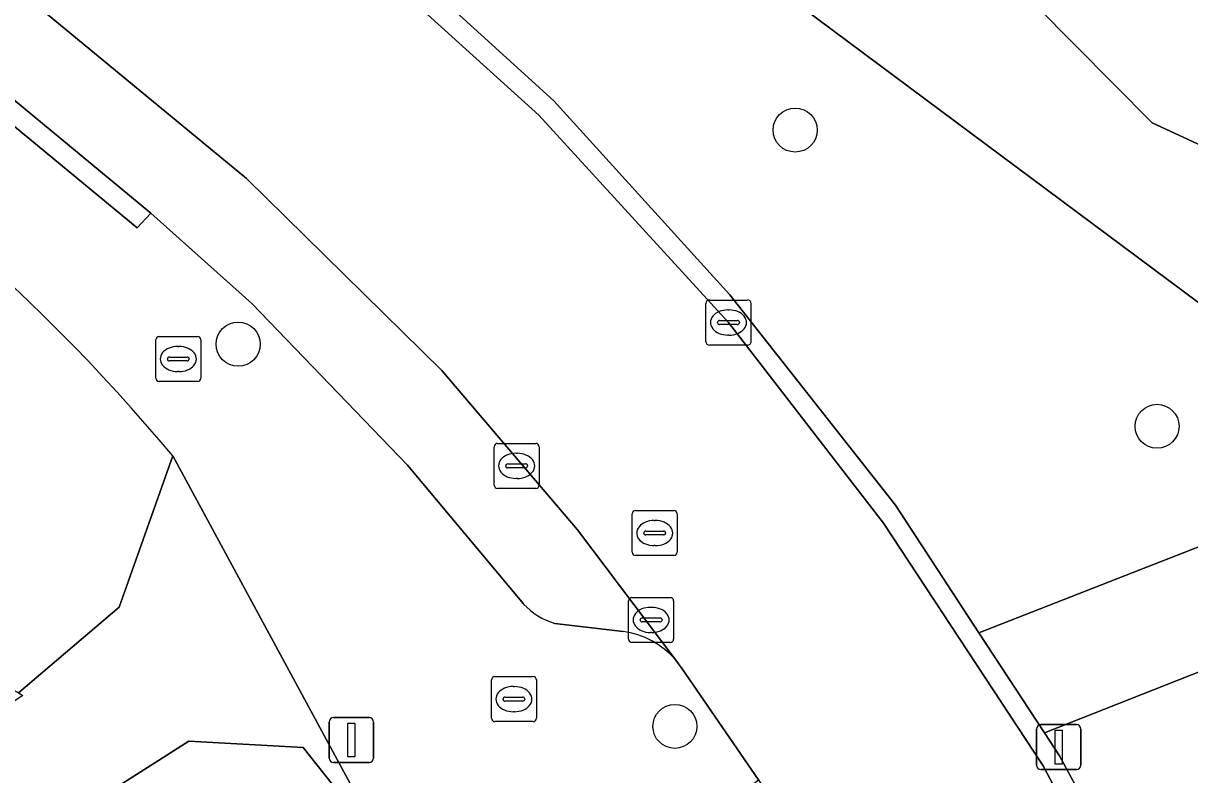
# Model space of a CAD drawing. Extents: x 163683 to 164494, y 382709 to 383872.
# Drawn here: x 164269.65 to 164295.58, y 383557.4 to 383574.09 of the extents above; entities that cross this region are included whole.
import ezdxf

# ---------------------------------------------------------------- set-up
doc = ezdxf.new("R2010")
doc.units = 0
for name, color, linetype in [('IMGEO_Boom', 7, 'Continuous'), ('IMGEO_Brandkraan', 7, 'Continuous'), ('IMGEO_Erf', 7, 'Continuous'), ('IMGEO_Groenvoorziening', 7, 'Continuous'), ('IMGEO_Kolk', 7, 'Continuous'), ('IMGEO_Lichtmast', 7, 'Continuous'), ('IMGEO_Oever', 7, 'Continuous'), ('IMGEO_Parkeervlak_open', 7, 'Continuous'), ('IMGEO_Rijbaan_lokaal_open', 7, 'Continuous'), ('IMGEO_Rioolput', 7, 'Continuous'), ('IMGEO_Voetpad_halfverhard', 7, 'Continuous'), ('IMGEO_Voetpad_open', 7, 'Continuous')]:
    doc.layers.add(name, color=color, linetype=linetype)

msp = doc.modelspace()

# ---------------------------------------------------------------- linework, layer by layer
at = {"layer": 'IMGEO_Boom'}
for centre in [(164286.814, 383571.717), (164274.43, 383566.96), (164294.859, 383565.136), (164284.139, 383558.469)]:
    msp.add_circle(centre, 0.489, dxfattribs=at)
at = {"layer": 'IMGEO_Brandkraan'}
for p, q in [((164272.598, 383566.205), (164272.598, 383567.057)), ((164272.673, 383567.131), (164273.525, 383567.131)), ((164273.086, 383566.911), (164273.111, 383566.911)), ((164273.599, 383567.057), (164273.599, 383566.205)), ((164272.857, 383566.625), (164272.857, 383566.637)), ((164272.9, 383566.674), (164273.298, 383566.674)), ((164273.341, 383566.637), (164273.341, 383566.625)), ((164273.295, 383566.588), (164272.897, 383566.588)), ((164273.525, 383566.131), (164272.673, 383566.131)), ((164273.109, 383566.351), (164273.084, 383566.351))]:
    msp.add_line(p, q, dxfattribs=at)
for points in [[(164272.598, 383566.205), (164272.598, 383567.057)], [(164272.673, 383567.131), (164273.525, 383567.131)], [(164273.599, 383567.057), (164273.599, 383566.205)], [(164273.525, 383566.131), (164272.673, 383566.131)]]:
    msp.add_lwpolyline(points, dxfattribs=at)
for centre, radius, start, end in [((164272.675, 383567.055), 0.0765, 91.552, 178.448), ((164272.675, 383567.055), 0.0765, 91.552, 178.448), ((164273.523, 383567.055), 0.0765, 1.552, 88.448), ((164273.523, 383567.055), 0.0765, 1.552, 88.448), ((164272.897, 383566.634), 0.0403, 85.8775, 175.7526), ((164272.894, 383566.624), 0.0366, 178.938, 274.7102), ((164273.298, 383566.631), 0.043, 264.8664, 352.4533), ((164273.302, 383566.636), 0.0386, 1.7309, 96.639), ((164272.675, 383566.207), 0.0765, 181.552, 268.448), ((164272.675, 383566.207), 0.0765, 181.552, 268.448), ((164273.523, 383566.207), 0.0765, 271.552, 358.448), ((164273.523, 383566.207), 0.0765, 271.552, 358.448)]:
    msp.add_arc(centre, radius, start, end, dxfattribs=at)
for centre, major_axis, ratio, start_param, end_param in [((164273.085, 383566.631), (-0.387, 0.002), 0.722429, 4.712389, 7.853982), ((164273.11, 383566.631), (-0.39, 0.002), 0.717154, 1.570796, 4.712389)]:
    msp.add_ellipse(centre, major_axis=major_axis, ratio=ratio, start_param=start_param, end_param=end_param, dxfattribs=at)
at = {"layer": 'IMGEO_Erf'}
for points in [[(164242.161, 383575.072), (164245.648, 383573.072), (164248.957, 383571.174), (164250.04, 383573.062), (164251.302, 383572.338), (164251.575, 383572.812), (164252.501, 383572.281), (164253.212, 383571.873), (164252.955, 383571.425), (164254.231, 383570.694), (164253.133, 383568.779), (164256.638, 383566.769), (164259.929, 383564.881), (164260.998, 383566.745), (164262.271, 383566.015), (164262.539, 383566.481), (164263.492, 383565.934), (164262.09, 383563.489), (164269.548, 383559.211), (164271.784, 383561.121), (164272.976, 383564.477)], [(164277.799, 383555.574), (164275.874, 383558.003), (164273.332, 383558.141), (164248.342, 383542.241)]]:
    msp.add_lwpolyline(points, dxfattribs=at)
msp.add_arc((164240.261, 383537.161), 42.62, 39.8611, 60.0495, dxfattribs=at)
at = {"layer": 'IMGEO_Groenvoorziening'}
msp.add_lwpolyline([(164267.688, 383587.765), (164265.642, 383584.422), (164266.819, 383583.728), (164272.413, 383580.093), (164276.604, 383576.775), (164281.446, 383572.367), (164285.362, 383568.058), (164289.043, 383563.387), (164290.899, 383560.55), (164299.212, 383563.801), (164300.779, 383564.259), (164297.466, 383566.625), (164279.545, 383579.974)], close=True, dxfattribs=at)
for points in [[(164279.545, 383579.974), (164297.466, 383566.625), (164300.779, 383564.259), (164304.43, 383565.326), (164332.699, 383544.138), (164338.478, 383551.64), (164337.56, 383552.372), (164337.354, 383551.914), (164335.748, 383549.856), (164333.439, 383548.423), (164330.157, 383548.062), (164310.654, 383562.875), (164304.84, 383567.609), (164304.781, 383571.705), (164303.905, 383572.867), (164302.938, 383573.494), (164301.585, 383573.388), (164297.852, 383570.444), (164294.748, 383571.879), (164287.858, 383578.832)], [(164302.894, 383562.477), (164292.353, 383558.328), (164292.686, 383557.818), (164295.974, 383551.739), (164298.084, 383546.846), (164299.909, 383541.849), (164301.213, 383537.247), (164302.99, 383537.946), (164306.285, 383539.455), (164302.684, 383549.664), (164299.769, 383555.551)]]:
    msp.add_lwpolyline(points, dxfattribs=at)
at = {"layer": 'IMGEO_Kolk'}
for p, q in [((164284.905, 383567.942), (164285.757, 383567.942)), ((164284.83, 383567.016), (164284.83, 383567.868)), ((164285.318, 383567.722), (164285.343, 383567.722)), ((164285.831, 383567.868), (164285.831, 383567.016)), ((164285.089, 383567.436), (164285.089, 383567.448)), ((164285.527, 383567.399), (164285.129, 383567.399)), ((164285.132, 383567.485), (164285.53, 383567.485)), ((164285.573, 383567.448), (164285.573, 383567.436)), ((164285.341, 383567.162), (164285.316, 383567.162)), ((164285.757, 383566.942), (164284.905, 383566.942)), ((164280.12, 383563.831), (164280.12, 383564.683)), ((164280.195, 383564.757), (164281.047, 383564.757)), ((164281.121, 383564.683), (164281.121, 383563.831)), ((164280.422, 383564.3), (164280.82, 383564.3)), ((164280.608, 383564.537), (164280.633, 383564.537)), ((164280.379, 383564.251), (164280.379, 383564.263)), ((164280.817, 383564.214), (164280.419, 383564.214)), ((164280.863, 383564.263), (164280.863, 383564.251)), ((164280.631, 383563.977), (164280.606, 383563.977)), ((164281.047, 383563.757), (164280.195, 383563.757))]:
    msp.add_line(p, q, dxfattribs=at)
for points in [[(164284.905, 383567.942), (164285.757, 383567.942)], [(164284.83, 383567.016), (164284.83, 383567.868)], [(164285.831, 383567.868), (164285.831, 383567.016)], [(164285.757, 383566.942), (164284.905, 383566.942)], [(164280.12, 383563.831), (164280.12, 383564.683)], [(164280.195, 383564.757), (164281.047, 383564.757)], [(164281.121, 383564.683), (164281.121, 383563.831)], [(164281.047, 383563.757), (164280.195, 383563.757)]]:
    msp.add_lwpolyline(points, dxfattribs=at)
for centre, radius, start, end in [((164284.907, 383567.866), 0.0765, 91.552, 178.448), ((164284.907, 383567.866), 0.0765, 91.552, 178.448), ((164285.755, 383567.866), 0.0765, 1.552, 88.448), ((164285.755, 383567.866), 0.0765, 1.552, 88.448), ((164285.129, 383567.445), 0.0403, 85.8775, 175.7526), ((164285.126, 383567.435), 0.0366, 178.938, 274.7102), ((164285.53, 383567.442), 0.043, 264.8664, 352.4533), ((164285.534, 383567.447), 0.0386, 1.7309, 96.639), ((164284.907, 383567.018), 0.0765, 181.552, 268.448), ((164284.907, 383567.018), 0.0765, 181.552, 268.448), ((164285.755, 383567.018), 0.0765, 271.552, 358.448), ((164285.755, 383567.018), 0.0765, 271.552, 358.448), ((164280.197, 383564.681), 0.0765, 91.552, 178.448), ((164280.197, 383564.681), 0.0765, 91.552, 178.448), ((164281.045, 383564.681), 0.0765, 1.552, 88.448), ((164281.045, 383564.681), 0.0765, 1.552, 88.448), ((164280.419, 383564.26), 0.0403, 85.8775, 175.7526), ((164280.824, 383564.262), 0.0386, 1.7309, 96.639), ((164280.416, 383564.25), 0.0366, 178.938, 274.7102), ((164280.82, 383564.257), 0.043, 264.8664, 352.4533), ((164280.197, 383563.833), 0.0765, 181.552, 268.448), ((164280.197, 383563.833), 0.0765, 181.552, 268.448), ((164281.045, 383563.833), 0.0765, 271.552, 358.448), ((164281.045, 383563.833), 0.0765, 271.552, 358.448)]:
    msp.add_arc(centre, radius, start, end, dxfattribs=at)
for centre, major_axis, ratio, start_param, end_param in [((164285.317, 383567.442), (-0.387, 0.002), 0.722429, 4.712389, 7.853982), ((164285.342, 383567.442), (-0.39, 0.002), 0.717154, 1.570796, 4.712389), ((164280.607, 383564.257), (-0.387, 0.002), 0.722429, 4.712389, 7.853982), ((164280.632, 383564.257), (-0.39, 0.002), 0.717154, 1.570796, 4.712389)]:
    msp.add_ellipse(centre, major_axis=major_axis, ratio=ratio, start_param=start_param, end_param=end_param, dxfattribs=at)
at = {"layer": 'IMGEO_Lichtmast'}
for p, q in [((164276.551, 383558.666), (164277.341, 383558.666)), ((164277.341, 383558.666), (164276.551, 383558.666)), ((164276.451, 383557.766), (164276.451, 383558.566)), ((164276.451, 383558.566), (164276.451, 383557.766)), ((164277.441, 383558.566), (164277.441, 383557.766)), ((164277.441, 383557.766), (164277.441, 383558.566)), ((164292.176, 383557.608), (164292.176, 383558.408)), ((164292.176, 383558.408), (164292.176, 383557.608)), ((164292.276, 383558.508), (164293.066, 383558.508)), ((164293.066, 383558.508), (164292.276, 383558.508)), ((164293.166, 383558.408), (164293.166, 383557.608)), ((164293.166, 383557.608), (164293.166, 383558.408)), ((164277.341, 383557.666), (164276.551, 383557.666)), ((164276.551, 383557.666), (164277.341, 383557.666)), ((164293.066, 383557.508), (164292.276, 383557.508)), ((164292.276, 383557.508), (164293.066, 383557.508))]:
    msp.add_line(p, q, dxfattribs=at)
for points in [[(164276.871, 383558.541), (164277.021, 383558.541), (164277.021, 383557.791), (164276.871, 383557.791), (164276.871, 383558.541)], [(164292.596, 383558.383), (164292.746, 383558.383), (164292.746, 383557.633), (164292.596, 383557.633), (164292.596, 383558.383)]]:
    msp.add_lwpolyline(points, dxfattribs=at)
for centre, start, end in [((164276.551, 383558.566), 90, 180), ((164276.551, 383558.566), 90, 180), ((164277.341, 383558.566), 0, 90), ((164277.341, 383558.566), 360, 90), ((164292.276, 383558.408), 90, 180), ((164292.276, 383558.408), 90, 180), ((164293.066, 383558.408), 0, 90), ((164293.066, 383558.408), 360, 90), ((164276.551, 383557.766), 180, 270), ((164276.551, 383557.766), 180, 270), ((164277.341, 383557.766), 270, 0), ((164277.341, 383557.766), 270, 0), ((164292.276, 383557.608), 180, 270), ((164292.276, 383557.608), 180, 270), ((164293.066, 383557.608), 270, 0), ((164293.066, 383557.608), 270, 0)]:
    msp.add_arc(centre, 0.1, start, end, dxfattribs=at)
at = {"layer": 'IMGEO_Oever'}
msp.add_lwpolyline([(164287.858, 383578.832), (164294.748, 383571.879), (164297.852, 383570.444), (164301.585, 383573.388), (164302.938, 383573.494), (164303.905, 383572.867), (164304.781, 383571.705), (164304.84, 383567.609), (164310.654, 383562.875), (164330.157, 383548.062), (164333.439, 383548.423), (164335.748, 383549.856), (164337.354, 383551.914), (164337.56, 383552.372), (164337.744, 383552.779), (164338.14, 383554.352), (164338.056, 383556.098), (164337.618, 383557.631), (164336.697, 383559.143), (164333.432, 383562.136), (164333.362, 383562.188), (164297.287, 383589.051)], dxfattribs=at)
at = {"layer": 'IMGEO_Parkeervlak_open'}
for points in [[(164284.157, 383559.941), (164281.972, 383562.836), (164278.958, 383566.373), (164274.618, 383570.645), (164269.76, 383574.647), (164264.861, 383578.006), (164258.358, 383581.718), (164208.835, 383608.682), (164204.594, 383610.992), (164173.857, 383627.735)], [(164175.764, 383624.455), (164257.542, 383579.901), (164262.793, 383576.956), (164264.289, 383576.039), (164266.044, 383574.897), (164269.392, 383572.433), (164272.49, 383569.873), (164274.731, 383567.862), (164278.195, 383564.269), (164280.771, 383561.188)], [(164281.468, 383560.757), (164282.986, 383560.577)]]:
    msp.add_lwpolyline(points, dxfattribs=at)
for centre, radius, start, end in [((164281.95, 383562.315), 1.631, 223.7179, 252.8198), ((164282.738, 383558.725), 1.869, 40.6026, 82.3823)]:
    msp.add_arc(centre, radius, start, end, dxfattribs=at)
at = {"layer": 'IMGEO_Rijbaan_lokaal_open'}
for points in [[(164302.009, 383530.435), (164300.793, 383537.003), (164299.425, 383541.766), (164297.672, 383546.69), (164295.552, 383551.471), (164292.33, 383557.592), (164288.778, 383562.985), (164285.331, 383567.442), (164281.117, 383572.046), (164276.318, 383576.386)], [(164269.76, 383574.647), (164274.618, 383570.645), (164278.958, 383566.373), (164281.972, 383562.836), (164284.157, 383559.941), (164284.304, 383559.744), (164286.001, 383557.284), (164287.868, 383554.28), (164289.039, 383552.234), (164291.501, 383547.09), (164293.683, 383541.505), (164295.019, 383537.223), (164295.947, 383533.335)]]:
    msp.add_lwpolyline(points, dxfattribs=at)
at = {"layer": 'IMGEO_Rioolput'}
for p, q in [((164283.265, 383563.264), (164284.117, 383563.264)), ((164283.19, 383562.338), (164283.19, 383563.19)), ((164283.678, 383563.044), (164283.703, 383563.044)), ((164284.191, 383563.19), (164284.191, 383562.338)), ((164283.449, 383562.758), (164283.449, 383562.77)), ((164283.492, 383562.807), (164283.89, 383562.807)), ((164283.933, 383562.77), (164283.933, 383562.758)), ((164283.887, 383562.721), (164283.489, 383562.721)), ((164283.701, 383562.484), (164283.676, 383562.484)), ((164284.117, 383562.264), (164283.265, 383562.264)), ((164283.11, 383560.408), (164283.11, 383561.26)), ((164283.185, 383561.334), (164284.037, 383561.334)), ((164284.111, 383561.26), (164284.111, 383560.408)), ((164283.598, 383561.114), (164283.623, 383561.114)), ((164283.369, 383560.828), (164283.369, 383560.84)), ((164283.807, 383560.791), (164283.409, 383560.791)), ((164283.412, 383560.877), (164283.81, 383560.877)), ((164283.853, 383560.84), (164283.853, 383560.828)), ((164283.621, 383560.554), (164283.596, 383560.554)), ((164284.037, 383560.334), (164283.185, 383560.334)), ((164280.059, 383558.648), (164280.059, 383559.5)), ((164280.134, 383559.574), (164280.986, 383559.574)), ((164281.06, 383559.5), (164281.06, 383558.648)), ((164280.361, 383559.117), (164280.759, 383559.117)), ((164280.547, 383559.354), (164280.572, 383559.354)), ((164280.318, 383559.068), (164280.318, 383559.08)), ((164280.756, 383559.031), (164280.358, 383559.031)), ((164280.802, 383559.08), (164280.802, 383559.068)), ((164280.57, 383558.794), (164280.545, 383558.794)), ((164280.986, 383558.574), (164280.134, 383558.574))]:
    msp.add_line(p, q, dxfattribs=at)
for points in [[(164283.265, 383563.264), (164284.117, 383563.264)], [(164283.19, 383562.338), (164283.19, 383563.19)], [(164284.191, 383563.19), (164284.191, 383562.338)], [(164284.117, 383562.264), (164283.265, 383562.264)], [(164283.11, 383560.408), (164283.11, 383561.26)], [(164283.185, 383561.334), (164284.037, 383561.334)], [(164284.111, 383561.26), (164284.111, 383560.408)], [(164284.037, 383560.334), (164283.185, 383560.334)], [(164280.059, 383558.648), (164280.059, 383559.5)], [(164280.134, 383559.574), (164280.986, 383559.574)], [(164281.06, 383559.5), (164281.06, 383558.648)], [(164280.986, 383558.574), (164280.134, 383558.574)]]:
    msp.add_lwpolyline(points, dxfattribs=at)
for centre, radius, start, end in [((164283.267, 383563.188), 0.0765, 91.552, 178.448), ((164283.267, 383563.188), 0.0765, 91.552, 178.448), ((164284.115, 383563.188), 0.0765, 1.552, 88.448), ((164284.115, 383563.188), 0.0765, 1.552, 88.448), ((164283.489, 383562.767), 0.0403, 85.8775, 175.7526), ((164283.486, 383562.757), 0.0366, 178.938, 274.7102), ((164283.89, 383562.764), 0.043, 264.8664, 352.4533), ((164283.894, 383562.769), 0.0386, 1.7309, 96.639), ((164283.267, 383562.34), 0.0765, 181.552, 268.448), ((164283.267, 383562.34), 0.0765, 181.552, 268.448), ((164284.115, 383562.34), 0.0765, 271.552, 358.448), ((164284.115, 383562.34), 0.0765, 271.552, 358.448), ((164283.187, 383561.258), 0.0765, 91.552, 178.448), ((164283.187, 383561.258), 0.0765, 91.552, 178.448), ((164284.035, 383561.258), 0.0765, 1.552, 88.448), ((164284.035, 383561.258), 0.0765, 1.552, 88.448), ((164283.409, 383560.837), 0.0403, 85.8775, 175.7526), ((164283.406, 383560.827), 0.0366, 178.938, 274.7102), ((164283.81, 383560.834), 0.043, 264.8664, 352.4533), ((164283.814, 383560.839), 0.0386, 1.7309, 96.639), ((164283.187, 383560.41), 0.0765, 181.552, 268.448), ((164283.187, 383560.41), 0.0765, 181.552, 268.448), ((164284.035, 383560.41), 0.0765, 271.552, 358.448), ((164284.035, 383560.41), 0.0765, 271.552, 358.448), ((164280.136, 383559.498), 0.0765, 91.552, 178.448), ((164280.136, 383559.498), 0.0765, 91.552, 178.448), ((164280.984, 383559.498), 0.0765, 1.552, 88.448), ((164280.984, 383559.498), 0.0765, 1.552, 88.448), ((164280.358, 383559.077), 0.0403, 85.8775, 175.7526), ((164280.763, 383559.079), 0.0386, 1.7309, 96.639), ((164280.355, 383559.067), 0.0366, 178.938, 274.7102), ((164280.759, 383559.074), 0.043, 264.8664, 352.4533), ((164280.136, 383558.65), 0.0765, 181.552, 268.448), ((164280.136, 383558.65), 0.0765, 181.552, 268.448), ((164280.984, 383558.65), 0.0765, 271.552, 358.448), ((164280.984, 383558.65), 0.0765, 271.552, 358.448)]:
    msp.add_arc(centre, radius, start, end, dxfattribs=at)
for centre, major_axis, ratio, start_param, end_param in [((164283.677, 383562.764), (-0.387, 0.002), 0.722429, 4.712389, 7.853982), ((164283.702, 383562.764), (-0.39, 0.002), 0.717154, 1.570796, 4.712389), ((164283.597, 383560.834), (-0.387, 0.002), 0.722429, 4.712389, 7.853982), ((164283.622, 383560.834), (-0.39, 0.002), 0.717154, 1.570796, 4.712389), ((164280.546, 383559.074), (-0.387, 0.002), 0.722429, 4.712389, 7.853982), ((164280.571, 383559.074), (-0.39, 0.002), 0.717154, 1.570796, 4.712389)]:
    msp.add_ellipse(centre, major_axis=major_axis, ratio=ratio, start_param=start_param, end_param=end_param, dxfattribs=at)
at = {"layer": 'IMGEO_Voetpad_halfverhard'}
msp.add_lwpolyline([(164413.534, 383481.714), (164412.58, 383482.489), (164391.042, 383500), (164356.672, 383526.009), (164334.486, 383542.798), (164333.579, 383543.478), (164332.699, 383544.138), (164304.43, 383565.326), (164300.779, 383564.259), (164299.212, 383563.801), (164290.899, 383560.55), (164292.353, 383558.328), (164302.894, 383562.477)], dxfattribs=at)
at = {"layer": 'IMGEO_Voetpad_open'}
for points in [[(164280.771, 383561.188), (164278.195, 383564.269), (164274.731, 383567.862), (164272.49, 383569.873), (164272.181, 383569.542), (164269.106, 383572.082), (164269.392, 383572.433), (164266.044, 383574.897), (164264.289, 383576.039), (164262.793, 383576.956), (164257.542, 383579.901), (164175.764, 383624.455)], [(164276.318, 383576.386), (164281.117, 383572.046), (164285.331, 383567.442), (164288.778, 383562.985), (164292.33, 383557.592), (164295.552, 383551.471), (164297.672, 383546.69), (164299.425, 383541.766), (164300.793, 383537.003), (164301.213, 383537.247), (164299.909, 383541.849), (164298.084, 383546.846), (164295.974, 383551.739), (164292.686, 383557.818), (164292.353, 383558.328), (164290.899, 383560.55), (164289.043, 383563.387), (164285.362, 383568.058), (164281.446, 383572.367), (164276.604, 383576.775)], [(164272.976, 383564.477), (164277.799, 383555.574), (164292.236, 383509.143)], [(164282.986, 383560.577), (164281.468, 383560.757)], [(164285.645, 383557.001), (164286.001, 383557.284), (164284.304, 383559.744), (164284.157, 383559.941)]]:
    msp.add_lwpolyline(points, dxfattribs=at)
for points in [[(164272.49, 383569.873), (164269.392, 383572.433), (164269.106, 383572.082), (164272.181, 383569.542)], [(164273.332, 383558.141), (164275.874, 383558.003), (164277.799, 383555.574), (164272.976, 383564.477), (164271.784, 383561.121), (164269.548, 383559.211), (164269.64, 383559.158), (164261.267, 383553.649), (164261.225, 383553.673), (164246.457, 383543.931), (164248.342, 383542.241)]]:
    msp.add_lwpolyline(points, close=True, dxfattribs=at)
for centre, radius, start, end in [((164240.261, 383537.161), 42.62, 39.8611, 60.0495), ((164281.95, 383562.315), 1.631, 223.7179, 252.8198), ((164282.738, 383558.725), 1.869, 40.6026, 82.3823)]:
    msp.add_arc(centre, radius, start, end, dxfattribs=at)

doc.saveas('drawing.dxf')
